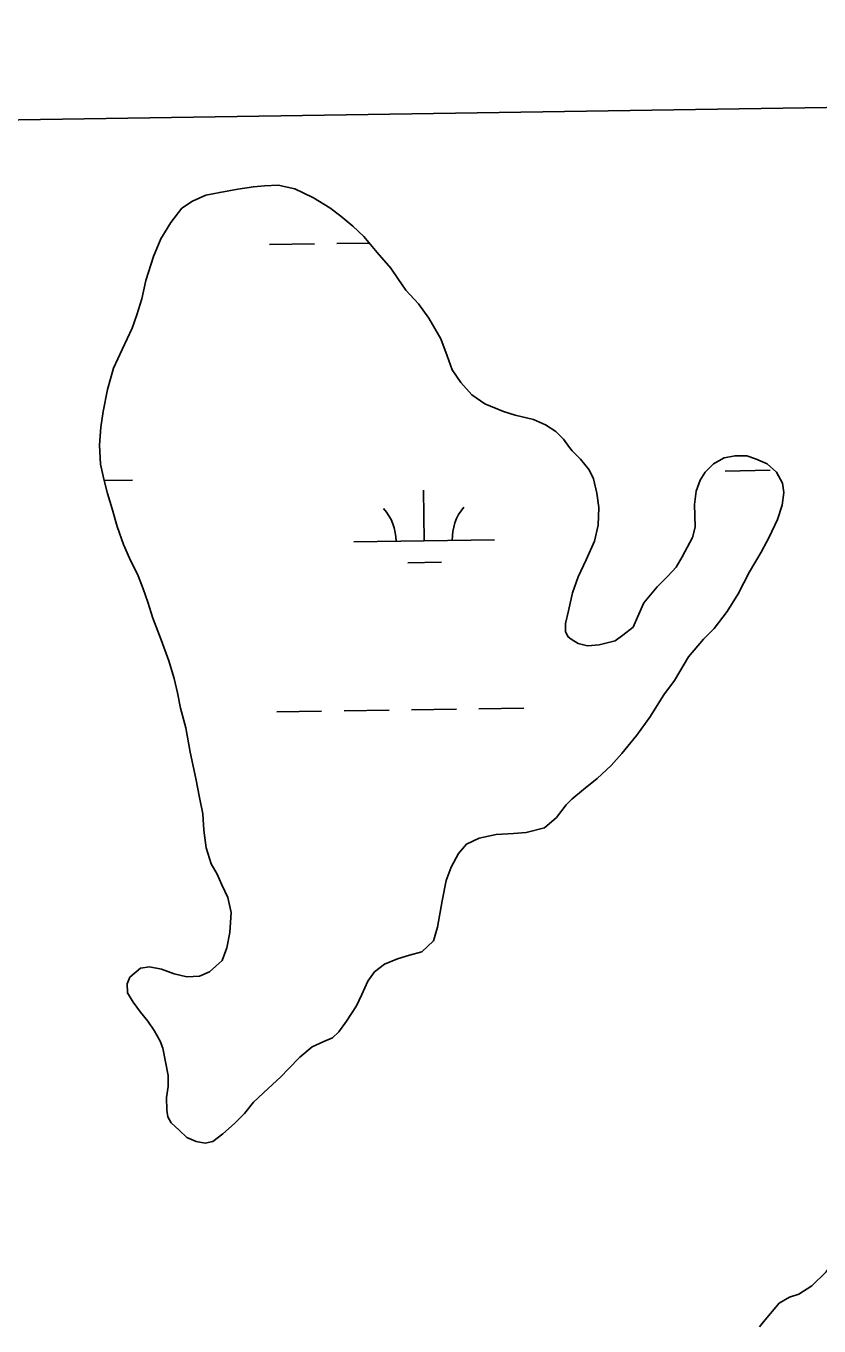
# Model space of a CAD drawing. Extents: x 3823584 to 3861785, y 301729 to 327625.
# Drawn here: x 3855065 to 3855629, y 324901 to 325827 of the extents above; entities that cross this region are included whole.
import ezdxf

# ---------------------------------------------------------------- set-up
doc = ezdxf.new("R2010")
doc.units = 0
for name, color, linetype in [('V-GRID-FRAM', 7, 'Continuous'), ('V-TOPO-SHOR', 7, 'Continuous'), ('V-WETL-SWMP', 7, 'Continuous')]:
    doc.layers.add(name, color=color, linetype=linetype)

msp = doc.modelspace()

# ---------------------------------------------------------------- linework, layer by layer
at = {"layer": 'V-GRID-FRAM'}
msp.add_lwpolyline([(3827552.18, 325335.99), (3859397.29, 325827), (3859685.54, 307646.85), (3827824.57, 307155.59), (3827552.18, 325335.99)], dxfattribs=at)
at = {"layer": 'V-TOPO-SHOR'}
for points in [[(3855276.6, 325103.98), (3855268.31, 325100.13), (3855259.59, 325092.74), (3855251.65, 325084.56), (3855246.1, 325078.72), (3855236.98, 325070.55), (3855226.66, 325060.82), (3855220.29, 325052.63), (3855213.15, 325045.62), (3855204.83, 325038.23), (3855197.7, 325032.79), (3855192.19, 325031.67), (3855185.91, 325032.91), (3855179.25, 325035.72), (3855173.8, 325040.89), (3855167.95, 325046.05), (3855165.63, 325050.4), (3855164.89, 325055.12), (3855164.59, 325064.16), (3855165.84, 325072.01), (3855165.92, 325079.87), (3855162.17, 325099.17), (3855160.25, 325104.3), (3855156, 325111.81), (3855151.34, 325118.54), (3855146.29, 325124.88), (3855140.86, 325132), (3855136.99, 325138.72), (3855136.66, 325145.01), (3855138.67, 325149.71), (3855146.2, 325156.32), (3855152.49, 325157.05), (3855161.13, 325155.4), (3855170.14, 325152.16), (3855179.16, 325150.11), (3855188.2, 325150.42), (3855195.31, 325153.5), (3855204.43, 325161.67), (3855207.66, 325170.68), (3855209.73, 325181.66), (3855210.65, 325195.81), (3855208.39, 325206.44), (3855204.15, 325215.53), (3855200.69, 325223.03), (3855196.43, 325230.54), (3855193, 325241.97), (3855191.16, 325254.57), (3855190.48, 325265.97), (3855188.23, 325277.79), (3855185.61, 325291.18), (3855181.46, 325310.08), (3855178.48, 325327.41), (3855174.68, 325341.2), (3855172.43, 325352.23), (3855170.17, 325362.47), (3855166.35, 325375.09), (3855160.99, 325390.08), (3855154.85, 325405.47), (3855151.42, 325416.9), (3855147.97, 325426.36), (3855144.52, 325435.44), (3855138.35, 325448.08), (3855134.12, 325457.95), (3855129.52, 325470.57), (3855126.11, 325483.18), (3855122.67, 325494.22), (3855120.02, 325504.46), (3855117.76, 325515.1), (3855117.1, 325528.47), (3855118.01, 325541.43), (3855119.69, 325552.43), (3855122.59, 325568.12), (3855127.06, 325583.41), (3855133.08, 325596.72), (3855140.3, 325611.98), (3855143.53, 325621.38), (3855147.18, 325632.75), (3855150.06, 325645.7), (3855155.33, 325662.94), (3855160.56, 325675.47), (3855167.74, 325687.19), (3855175.7, 325697.34), (3855183.22, 325702.38), (3855192.69, 325706.61), (3855202.54, 325708.48), (3855215.53, 325710.72), (3855226.56, 325712.58), (3855234.42, 325713.29), (3855244.26, 325713.59), (3855256.02, 325711.12), (3855261.89, 325708.32), (3855269.33, 325704.71), (3855281.05, 325697.52), (3855288.86, 325691.55), (3855297.44, 325684.39), (3855305.23, 325677.24), (3855314.56, 325665.76), (3855324.28, 325654.66), (3855329.32, 325647.14), (3855335.14, 325638.83), (3855344.09, 325629.31)], [(3855344.09, 325629.31), (3855351.46, 325619.02), (3855359.97, 325604.39), (3855364.57, 325592.16), (3855368.02, 325582.3), (3855374.22, 325573.21), (3855382, 325564.48), (3855391.37, 325558.1), (3855404.69, 325552.48), (3855412.92, 325550.04), (3855425.86, 325546.77), (3855434.47, 325543.15), (3855441.9, 325538.36), (3855447.35, 325532.81), (3855451.61, 325526.87), (3855453.56, 325524.49)], [(3855453.56, 325524.49), (3855459.4, 325518.54), (3855465.62, 325511.01), (3855468.7, 325504.69), (3855470.96, 325494.45), (3855472.44, 325484.22), (3855471.92, 325471.64), (3855469.46, 325460.27), (3855463.43, 325446.96), (3855457.82, 325434.83), (3855453.78, 325423.47), (3855450.9, 325410.52), (3855448.85, 325401.5), (3855448.79, 325395.6), (3855450.73, 325392.05), (3855452.68, 325390.46), (3855457.76, 325387.26), (3855464.43, 325385.63), (3855472.69, 325386.34), (3855484.11, 325389.37), (3855489.65, 325393.25), (3855496.79, 325399.08), (3855500, 325406.12), (3855504.42, 325416.3), (3855513.96, 325427.61), (3855521.5, 325435.4), (3855527.46, 325441.63), (3855531.85, 325449.06), (3855539.06, 325462.75), (3855541.1, 325470.2), (3855540.78, 325478.46), (3855540.46, 325486.33), (3855541.73, 325495.75), (3855544.56, 325503.58), (3855548.15, 325509.44), (3855554.1, 325515.28), (3855561.61, 325519.54), (3855569.49, 325521.03), (3855577.74, 325520.96), (3855584.01, 325518.93), (3855592.23, 325515.32), (3855598.86, 325509.36), (3855603.11, 325501.45), (3855604.22, 325494.76), (3855602.96, 325485.73), (3855599.72, 325475.54), (3855593.7, 325463.02), (3855588.1, 325452.46), (3855579.71, 325438.39), (3855571.7, 325422.74), (3855563.72, 325410.23), (3855554.56, 325398.14), (3855547.02, 325390.35), (3855536.29, 325377.87), (3855526.3, 325361.06), (3855518.74, 325350.91), (3855508.76, 325334.89), (3855499.59, 325322), (3855488.86, 325309.13), (3855481.31, 325300.56), (3855471.39, 325291.22), (3855461.49, 325283.45), (3855453.17, 325276.45), (3855449.2, 325272.56), (3855442.43, 325263.58), (3855433.71, 325256.2), (3855420.71, 325252.78), (3855411.66, 325252.08), (3855399.47, 325251.41), (3855387.26, 325248.78), (3855378.18, 325244.54), (3855372.61, 325237.91), (3855367.41, 325228.13), (3855363.78, 325218.73), (3855360.89, 325204.21), (3855357.57, 325185.37), (3855354.72, 325175.57), (3855346.4, 325167.79), (3855337.72, 325165.51), (3855329.05, 325162.85), (3855319.97, 325159), (3855312.85, 325153.56), (3855308.07, 325146.93), (3855303.65, 325137.53), (3855300.04, 325129.31), (3855296.45, 325123.84), (3855292.86, 325118.38), (3855287.28, 325110.96), (3855282.92, 325106.67), (3855276.6, 325103.98)], [(3855586.82, 324900.86), (3855589.6, 324904.37), (3855600.73, 324917.63), (3855608.24, 324921.89), (3855614.95, 324924.18), (3855624.04, 324929.99), (3855634.36, 324940.11), (3855648.7, 324960.42), (3855657.9, 324976.45), (3855667.45, 324988.55), (3855677.41, 325002.6), (3855686.96, 325014.7), (3855697.69, 325027.17), (3855710.8, 325041.99), (3855725.9, 325059.14), (3855761.54, 325085.93), (3855773.81, 325095.24), (3855783.33, 325103.8), (3855795.63, 325116.27), (3855805.95, 325126.78), (3855814.71, 325138.1), (3855827.49, 325160.38)]]:
    msp.add_lwpolyline(points, dxfattribs=at)
at = {"layer": 'V-WETL-SWMP'}
for p, q in [((3855238.03, 325671.36), (3855270.03, 325671.85)), ((3855286.02, 325672.1), (3855309.12, 325672.45)), ((3855120.31, 325503.35), (3855140.6, 325503.66)), ((3855562.46, 325510.17), (3855594.46, 325510.66)), ((3855348.14, 325460.43), (3855347.58, 325496.42)), ((3855298.14, 325459.65), (3855398.13, 325461.2)), ((3855336.38, 325444.81), (3855360.38, 325445.18)), ((3855243.16, 325338.72), (3855275.15, 325339.21)), ((3855291.15, 325339.46), (3855323.15, 325339.95)), ((3855339.15, 325340.2), (3855371.14, 325340.69)), ((3855387.14, 325340.94), (3855419.14, 325341.43)), ((3855624.04, 324929.99), (3855634.36, 324940.11)), ((3855614.95, 324924.18), (3855624.04, 324929.99)), ((3855600.73, 324917.63), (3855608.24, 324921.89)), ((3855608.24, 324921.89), (3855614.95, 324924.18)), ((3855589.6, 324904.37), (3855600.73, 324917.63)), ((3855586.82, 324900.86), (3855589.6, 324904.37))]:
    msp.add_line(p, q, dxfattribs=at)
for points in [[(3855192.19, 325031.67), (3855185.91, 325032.91), (3855179.25, 325035.72), (3855173.8, 325040.88), (3855167.95, 325046.05), (3855165.63, 325050.4), (3855164.89, 325055.12), (3855164.58, 325064.16), (3855165.84, 325072.01), (3855165.91, 325079.88), (3855162.17, 325099.17), (3855160.25, 325104.3), (3855156, 325111.81), (3855151.34, 325118.54), (3855146.29, 325124.88), (3855140.86, 325132), (3855136.99, 325138.72), (3855136.66, 325145.01), (3855138.67, 325149.71), (3855146.2, 325156.32), (3855152.49, 325157.05), (3855161.13, 325155.4), (3855170.14, 325152.16), (3855179.16, 325150.11), (3855188.2, 325150.42), (3855195.31, 325153.5), (3855204.43, 325161.67), (3855207.66, 325170.68), (3855209.73, 325181.66), (3855210.65, 325195.81), (3855208.39, 325206.44), (3855204.15, 325215.53), (3855200.69, 325223.03), (3855196.43, 325230.54), (3855193, 325241.97), (3855191.16, 325254.57), (3855190.48, 325265.97), (3855188.23, 325277.79), (3855185.61, 325291.18), (3855181.46, 325310.08), (3855178.48, 325327.41), (3855174.68, 325341.2), (3855172.43, 325352.23), (3855170.17, 325362.47), (3855166.36, 325375.09), (3855160.99, 325390.08), (3855154.85, 325405.47), (3855151.42, 325416.9), (3855147.97, 325426.36), (3855144.52, 325435.44), (3855138.35, 325448.08), (3855134.12, 325457.95), (3855129.52, 325470.57), (3855126.11, 325483.18), (3855122.67, 325494.22), (3855120.02, 325504.46), (3855117.76, 325515.1), (3855117.1, 325528.47), (3855118.01, 325541.43), (3855119.69, 325552.42), (3855122.59, 325568.12), (3855127.06, 325583.41), (3855133.08, 325596.72), (3855140.3, 325611.98), (3855143.53, 325621.39), (3855147.18, 325632.75), (3855150.05, 325645.7), (3855155.33, 325662.94), (3855160.56, 325675.47), (3855167.74, 325687.2), (3855175.7, 325697.34), (3855183.22, 325702.38), (3855192.69, 325706.61), (3855202.54, 325708.49), (3855215.53, 325710.72), (3855226.56, 325712.58), (3855234.43, 325713.29), (3855244.26, 325713.59), (3855256.02, 325711.12), (3855261.9, 325708.32), (3855269.33, 325704.71), (3855281.05, 325697.52), (3855288.86, 325691.55), (3855297.44, 325684.39), (3855305.23, 325677.24), (3855314.56, 325665.76), (3855324.28, 325654.66), (3855329.32, 325647.14), (3855335.14, 325638.83), (3855344.09, 325629.31), (3855351.46, 325619.02), (3855359.97, 325604.39), (3855364.57, 325592.16), (3855368.02, 325582.3), (3855374.22, 325573.2), (3855382, 325564.48), (3855391.37, 325558.1), (3855404.68, 325552.47), (3855412.92, 325550.04), (3855425.86, 325546.77), (3855434.47, 325543.15)], [(3855434.47, 325543.15), (3855441.89, 325538.36), (3855447.35, 325532.81), (3855451.61, 325526.87), (3855453.56, 325524.49)], [(3855453.56, 325524.49), (3855459.4, 325518.54), (3855465.61, 325511.01), (3855468.7, 325504.69), (3855470.96, 325494.45), (3855472.44, 325484.22), (3855471.92, 325471.64), (3855469.46, 325460.27), (3855463.43, 325446.96), (3855457.82, 325434.83), (3855453.78, 325423.47), (3855450.9, 325410.52), (3855448.85, 325401.5), (3855448.79, 325395.6), (3855450.73, 325392.05), (3855452.68, 325390.46), (3855457.76, 325387.26), (3855464.43, 325385.63), (3855472.69, 325386.33), (3855484.12, 325389.37), (3855489.66, 325393.25), (3855496.79, 325399.08), (3855500, 325406.12), (3855504.42, 325416.3), (3855513.96, 325427.61), (3855521.5, 325435.4), (3855527.46, 325441.63), (3855531.85, 325449.06), (3855539.06, 325462.75), (3855541.1, 325470.2), (3855540.78, 325478.46), (3855540.46, 325486.32), (3855541.73, 325495.75), (3855544.56, 325503.58), (3855548.15, 325509.44), (3855554.1, 325515.28), (3855561.61, 325519.54), (3855569.49, 325521.04), (3855577.74, 325520.96), (3855584.01, 325518.93), (3855592.23, 325515.32), (3855598.86, 325509.36), (3855603.11, 325501.45), (3855604.22, 325494.76), (3855602.96, 325485.73), (3855599.72, 325475.54), (3855593.7, 325463.02), (3855588.1, 325452.46), (3855579.71, 325438.39), (3855571.7, 325422.74), (3855563.72, 325410.24), (3855554.56, 325398.14), (3855547.02, 325390.35), (3855536.29, 325377.87), (3855526.3, 325361.06), (3855518.74, 325350.91), (3855508.76, 325334.89), (3855499.59, 325322), (3855488.86, 325309.13), (3855481.31, 325300.56), (3855471.39, 325291.22), (3855461.49, 325283.45), (3855453.17, 325276.45), (3855449.2, 325272.56), (3855442.43, 325263.58), (3855433.71, 325256.2), (3855420.71, 325252.78), (3855411.66, 325252.08), (3855399.47, 325251.41), (3855387.26, 325248.77), (3855378.18, 325244.54), (3855372.61, 325237.91), (3855367.41, 325228.13), (3855363.78, 325218.73), (3855360.89, 325204.21), (3855357.57, 325185.37), (3855354.72, 325175.57), (3855346.39, 325167.79), (3855337.72, 325165.51), (3855329.05, 325162.84), (3855319.97, 325159), (3855312.85, 325153.56), (3855308.07, 325146.93), (3855303.65, 325137.53), (3855300.04, 325129.31), (3855296.45, 325123.84), (3855292.86, 325118.37), (3855287.28, 325110.96), (3855282.92, 325106.67), (3855276.6, 325103.98), (3855268.31, 325100.13), (3855259.59, 325092.74), (3855251.65, 325084.57), (3855246.1, 325078.72), (3855236.98, 325070.55), (3855226.66, 325060.82), (3855220.3, 325052.63), (3855213.15, 325045.62), (3855204.83, 325038.23), (3855197.7, 325032.79), (3855192.19, 325031.67)]]:
    msp.add_lwpolyline(points, dxfattribs=at)
for centre, start, end in [((3855292.9, 325460.05), 0.11154, 41.6552), ((3855403.37, 325461.75), 140.11153, 181.65519)]:
    msp.add_arc(centre, 35.25, start, end, dxfattribs=at)

doc.saveas('drawing.dxf')
